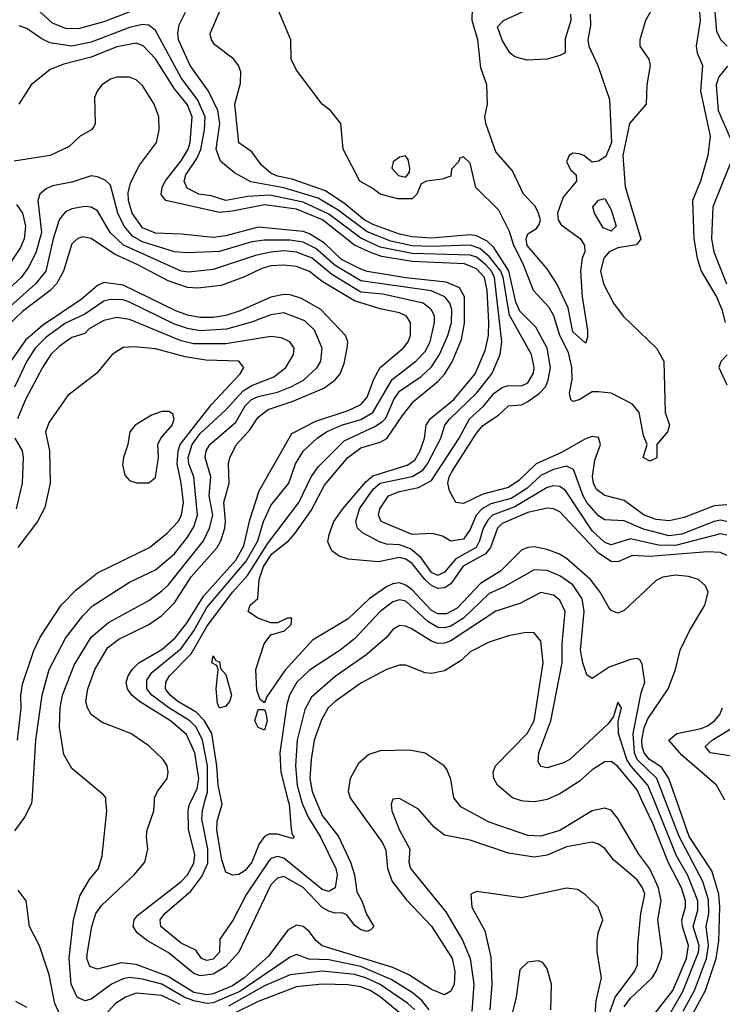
# Model space of a CAD drawing. Header units: inches. Extents: x 1793402 to 1900366, y 320852 to 470679.
# Tile 450 of 604: x 1852108 to 1854296, y 459367 to 462433. Entities that reach past the tile are written whole.
import ezdxf

# ---------------------------------------------------------------- set-up
doc = ezdxf.new("R2010")
doc.units = ezdxf.units.IN
doc.header["$MEASUREMENT"] = 0
doc.layers.add('B8455', color=7, linetype='Continuous')
doc.layers.add('B8456', color=7, linetype='Continuous')

msp = doc.modelspace()

# ---------------------------------------------------------------- linework, layer by layer
at = {"layer": 'B8455', "color": 4}
for points, elevation in [([(1852092.9, 459907.1), (1852124, 459950), (1852145.6, 459994.4), (1852146, 460000)], 352), ([(1853382.4, 459350), (1853359.6, 459379.6), (1853330, 459404.5), (1853264.9, 459444.9), (1853170, 459485), (1853070, 459506.3), (1853007.7, 459507.7), (1852970, 459522), (1852950, 459514), (1852792.7, 459407.3), (1852710, 459371.9), (1852690, 459369.9), (1852650, 459378.3), (1852619.7, 459390), (1852550, 459429.8), (1852490, 459445.8), (1852450, 459451), (1852430, 459446.9), (1852393.4, 459430), (1852330, 459383.6), (1852310, 459378.4), (1852287, 459390), (1852268.2, 459430), (1852262, 459510), (1852275.1, 459630), (1852295.3, 459704.7), (1852324.5, 459755.5), (1852353.2, 459790), (1852364, 459830), (1852379, 459970), (1852376.2, 460000)], 348), ([(1853144.3, 460000), (1853237.4, 459870), (1853247.7, 459847.7), (1853252.9, 459790), (1853267, 459750), (1853312.5, 459692.5), (1853390, 459610.5), (1853454.3, 459510), (1853462.6, 459470), (1853460.5, 459430), (1853450, 459408.7), (1853430, 459397.2), (1853390, 459413.6), (1853319.3, 459459.3), (1853270, 459481.8), (1853049, 459549), (1853030, 459565.6), (1853010, 459593.3), (1852990, 459609.6), (1852970, 459613.6), (1852942.2, 459597.8), (1852882.9, 459517.1), (1852806.9, 459450), (1852770, 459424.7), (1852710, 459399.5), (1852690, 459396.8), (1852650, 459404.1), (1852570, 459454), (1852470, 459491.7), (1852423.8, 459496.2), (1852350, 459476.9), (1852325.6, 459485.6), (1852316.9, 459510), (1852318.9, 459530), (1852332, 459610), (1852344.4, 459650), (1852363.5, 459676.5), (1852463.7, 459770), (1852497, 459810), (1852506.6, 459850), (1852502, 459890), (1852504.5, 459910), (1852525.1, 459970), (1852527, 460000)], 344), ([(1853031.1, 460000), (1853050, 459954.9), (1853100.3, 459890), (1853137.7, 459810), (1853150.3, 459770), (1853157.1, 459717.1), (1853172.7, 459690), (1853187.9, 459647.9), (1853210.8, 459610), (1853201, 459599), (1853190, 459594), (1853170, 459599.3), (1853150, 459614), (1853126.3, 459646.3), (1853112.3, 459652.3), (1853090, 459651.6), (1853070, 459656.9), (1853050, 459668.4), (1852990, 459730.8), (1852930, 459765.1), (1852910, 459760.5), (1852890, 459739.5), (1852790, 459529.7), (1852750, 459485.1), (1852710, 459460.7), (1852670, 459455.9), (1852650, 459463.2), (1852570, 459528.7), (1852505.1, 459565.1), (1852473.6, 459590), (1852460.7, 459610), (1852463.6, 459630), (1852475.2, 459644.8), (1852610.6, 459749.4), (1852629.7, 459770), (1852650, 459807.3), (1852652.9, 459832.9), (1852632.8, 459912.8), (1852631.9, 459970), (1852636.4, 459990), (1852641.3, 460000)], 336), ([(1852985.3, 460000), (1852988.1, 459990), (1853006.3, 459950), (1853043.6, 459890), (1853091.8, 459790), (1853096, 459770), (1853090, 459729.5), (1853070, 459718.4), (1853050, 459724.7), (1852930, 459822), (1852910, 459828), (1852890, 459821.6), (1852884.7, 459815.3), (1852813.7, 459710), (1852772.4, 459630), (1852730.7, 459570), (1852730.3, 459530), (1852710, 459508.3), (1852690, 459504.2), (1852674, 459510), (1852655.6, 459535.6), (1852610, 459557.6), (1852546.6, 459610), (1852545.1, 459630), (1852559.6, 459650), (1852640, 459720), (1852674.4, 459765.6), (1852693, 459807), (1852693.6, 459850), (1852674.8, 459945.3), (1852676.4, 459970), (1852684.6, 460000)], 332), ([(1852944, 460000), (1852946.5, 459990), (1852953, 459913), (1852956, 459896), (1852962, 459890), (1852956.9, 459883.1), (1852910, 459897), (1852883.4, 459896.6), (1852870, 459889.6), (1852853.1, 459866.9), (1852830.2, 459810), (1852810, 459783.6), (1852790, 459772), (1852770, 459769.3), (1852750, 459779), (1852737.3, 459817.2), (1852721.4, 459910), (1852722.8, 459937.2), (1852737.6, 459990), (1852735.5, 460000)], 328), ([(1853268, 460000), (1853264.7, 459990), (1853266.8, 459970), (1853290.8, 459910), (1853323, 459850), (1853319.1, 459810), (1853324.9, 459790), (1853434.8, 459654.8), (1853487, 459567), (1853510.3, 459510), (1853521.5, 459430), (1853515.3, 459344.7)], 348), ([(1853943.6, 459336.4), (1853961.5, 459390), (1854022, 459470), (1854031.8, 459490), (1854032.1, 459552.1), (1854042.4, 459650), (1854054.3, 459710), (1854047.6, 459730), (1854030, 459755.1), (1853957.2, 459817.2), (1853930, 459852.7), (1853910, 459866), (1853890, 459872), (1853810, 459857.6), (1853750, 459831.5), (1853710, 459825.1), (1853630, 459838), (1853510, 459878), (1853430, 459894), (1853398.6, 459918.6), (1853350, 459975.3), (1853304.7, 460000)], 348), ([(1853990, 459359.3), (1854010, 459386.7), (1854076.9, 459450), (1854090, 459470.6), (1854104.8, 459510), (1854108.3, 459530), (1854095.3, 459630), (1854105.6, 459690), (1854097.4, 459730), (1854070, 459789.6), (1854035.3, 459835.3), (1853970, 459946), (1853950, 459971.8), (1853930, 459978.4), (1853890, 459969.6), (1853790, 459908.5), (1853730, 459891.1), (1853690, 459892.4), (1853570, 459934.7), (1853481.8, 459981.8), (1853467.5, 460000)], 344), ([(1853723.6, 460000), (1853710, 459997.4), (1853676, 460000)], 336), ([(1854079.1, 459330), (1854141.1, 459410), (1854183.7, 459510), (1854190.7, 459550), (1854171.4, 459610), (1854169.8, 459630), (1854181.4, 459670), (1854180.8, 459690), (1854168.9, 459730), (1854126.6, 459810), (1854078.9, 459930), (1854046.5, 460000)], 336), ([(1854105.3, 459290), (1854173.1, 459406.9), (1854221.7, 459530), (1854223.7, 459550), (1854205.3, 459610), (1854219.3, 459660.7), (1854218.9, 459690), (1854188.6, 459768.6), (1854151.9, 459831.9), (1854084, 460000)], 332), ([(1854173.6, 459346.4), (1854209.2, 459410.8), (1854246, 459510), (1854252.8, 459550), (1854245.6, 459610), (1854253.2, 459650), (1854252.7, 459692.7), (1854234.8, 459750), (1854161, 459890), (1854118.7, 460000)], 328), ([(1854200.2, 459330), (1854243.4, 459410), (1854276, 459510), (1854284.4, 459564.4), (1854288.1, 459670), (1854285.3, 459710), (1854262.9, 459782.9), (1854192.7, 459890), (1854153.7, 460000)], 324), ([(1852250, 459297.2), (1852216.9, 459370), (1852199.3, 459459.3), (1852169.1, 459549.1), (1852138, 459610), (1852128, 459690), (1852103.1, 459723.1)], 352), ([(1853897.7, 459310), (1853902.3, 459377.7), (1853919.3, 459450), (1853906, 459530), (1853905.6, 459565.6), (1853909.2, 459590), (1853924, 459630), (1853908.7, 459670), (1853870, 459708.7), (1853844.7, 459724.7), (1853810, 459729), (1853670, 459699.3), (1853530, 459719), (1853512, 459710), (1853516, 459670), (1853555.8, 459595.8), (1853574.6, 459514.6), (1853577.6, 459430), (1853572, 459350)], 352), ([(1853761.2, 459350), (1853764, 459430), (1853750, 459478), (1853737.2, 459497.2), (1853723.1, 459503.1), (1853690, 459499), (1853665.5, 459474.5), (1853653.4, 459390), (1853639.3, 459330)], 356), ([(1853338, 459350), (1853316.3, 459370), (1853230, 459429), (1853185.6, 459450), (1853150, 459460.2), (1853050, 459470.8), (1852950, 459458.7), (1852870, 459424.8), (1852757.9, 459362.1)], 352), ([(1853307, 459327), (1853230, 459390.8), (1853198.7, 459410), (1853170, 459421.8), (1853130, 459427.9), (1853049.8, 459429.8), (1852970, 459421.4), (1852850, 459375.8), (1852765.9, 459334.1)], 356), ([(1852606.8, 459366.8), (1852550, 459394.6), (1852470, 459401.7), (1852437.3, 459390), (1852406, 459370), (1852330, 459287)], 352), ([(1852130, 459357.2), (1852095.9, 459375.9)], 356)]:
    msp.add_lwpolyline(points, dxfattribs=dict(at, elevation=elevation))
at = {"layer": 'B8456', "color": 4}
for points, elevation in [([(1852545.2, 462494.8), (1852370, 462425.7), (1852290, 462404.4), (1852250, 462405.7), (1852210, 462422), (1852110, 462513)], 308), ([(1854220.9, 462510), (1854226.9, 462430), (1854214.4, 462350), (1854217.6, 462330), (1854234, 462290), (1854227.6, 462210), (1854257.6, 462070), (1854250.4, 462010), (1854228.2, 461930), (1854203, 461870), (1854206.7, 461750), (1854217, 461690), (1854230.3, 461650.3), (1854277.4, 461570), (1854294.3, 461530), (1854304.4, 461490)], 304), ([(1854310, 460922.2), (1854270, 460919.7), (1854176.9, 460883.1), (1854130, 460872.2), (1854090, 460876.8), (1854052, 460890), (1853990, 460935.4), (1853930, 460951.6), (1853904.2, 460970), (1853894.3, 460990), (1853891, 461011), (1853898.4, 461061.6), (1853916.2, 461110), (1853910, 461132.3), (1853890, 461134.7), (1853870, 461127.8), (1853794.4, 461085.6), (1853715.8, 461050), (1853661.7, 460998.3), (1853630, 460976.8), (1853550, 460955.1), (1853490, 460926), (1853466, 460930), (1853446, 460966), (1853440.4, 460990), (1853445.3, 461010), (1853456.8, 461030), (1853530, 461145.7), (1853550, 461169), (1853599, 461201), (1853629.7, 461230.3), (1853670, 461233.8), (1853690, 461243.9), (1853726.6, 461270), (1853745.1, 461290), (1853753.6, 461310), (1853760.3, 461350), (1853749.8, 461410), (1853715, 461475), (1853665.2, 461525.2), (1853652.9, 461552.9), (1853631.2, 461651.2), (1853583.7, 461723.7), (1853563.1, 461743.1), (1853530, 461759.8), (1853510, 461762.9), (1853390, 461752.1), (1853330, 461756.5), (1853290, 461764.7), (1853210, 461794.5), (1853180.4, 461810), (1853119.8, 461859.8), (1853060.2, 461900.2), (1852956.6, 461936.6), (1852910, 461946), (1852890, 461954.7), (1852860.1, 461980.1), (1852830, 462020.9), (1852790, 462049), (1852778, 462170), (1852795.5, 462235.5), (1852796, 462270), (1852789.2, 462290), (1852774, 462310), (1852714.8, 462354.8), (1852705.2, 462370), (1852700.9, 462390), (1852733.9, 462466.1)], 304), ([(1854090, 462488), (1854056, 462430), (1854038.8, 462370), (1854038.8, 462350), (1854066.8, 462310), (1854070.7, 462290), (1854060.7, 462230), (1854058.8, 462170), (1854006.4, 462110), (1853986.3, 462010), (1853992.6, 461912.6), (1854042, 461750), (1854028.2, 461731.8), (1853970, 461722), (1853943, 461710), (1853926.7, 461690), (1853916.4, 461650), (1853925.5, 461610), (1853956.3, 461550), (1853987.3, 461510), (1854090.3, 461410), (1854113.1, 461370), (1854118, 461210), (1854131.3, 461170), (1854124.7, 461150), (1854092, 461110), (1854091.6, 461068.4), (1854070, 461058), (1854049.4, 461069.4), (1854062, 461110), (1854050, 461138), (1854037.2, 461210), (1854015.8, 461235.8), (1853950, 461269.6), (1853910, 461274), (1853890, 461274.5), (1853850, 461249.4), (1853830, 461244.5), (1853823.7, 461250), (1853819.7, 461270), (1853827.9, 461312.1), (1853827.2, 461350), (1853816.5, 461396.4), (1853789.9, 461450), (1853770.5, 461510.5), (1853756.4, 461536.4), (1853707.7, 461590), (1853674.6, 461674.6), (1853646, 461730), (1853632.9, 461772.9), (1853599.2, 461839.2), (1853528, 461910), (1853510, 461986), (1853490, 462006), (1853478, 462002), (1853474, 461990), (1853452.7, 461967.3), (1853450, 461946), (1853423.6, 461936.4), (1853374, 461930), (1853358, 461922), (1853344.7, 461890), (1853330, 461875.3), (1853285.4, 461874.6), (1853230, 461889.2), (1853207.5, 461907.5), (1853166.6, 461930), (1853115.3, 462030), (1853108, 462110), (1853075.3, 462150), (1853049.5, 462169.5), (1852970, 462275.3), (1852952.7, 462310), (1852952, 462370), (1852909.4, 462470.6)], 296), ([(1853883.7, 462450), (1853884.9, 462415.1), (1853877.1, 462370), (1853880.4, 462350), (1853908.4, 462290), (1853943.8, 462183.8), (1853950.2, 462050), (1853932.9, 462007.1), (1853910, 461991.8), (1853890, 461988.7), (1853864, 462010), (1853850, 462015.6), (1853830, 462017), (1853818.8, 462010), (1853810.7, 461990), (1853824.4, 461964.4), (1853841, 461950), (1853842, 461930), (1853799.7, 461880.3), (1853782.7, 461830), (1853784.2, 461810), (1853793.8, 461793.8), (1853854, 461750), (1853866.7, 461730), (1853867, 461710), (1853858.7, 461690), (1853853.7, 461650), (1853859.1, 461570), (1853875.3, 461464.7), (1853876, 461444), (1853870, 461426), (1853830, 461461.2), (1853815.5, 461535.5), (1853780.7, 461610), (1853750, 461657.2), (1853688.4, 461730), (1853684.7, 461750), (1853690, 461766), (1853717.2, 461782.8), (1853724.8, 461795.2), (1853729.4, 461810), (1853722.9, 461830), (1853712.4, 461852.4), (1853676, 461890), (1853642, 461962), (1853590, 462021.2), (1853559.3, 462110), (1853556, 462130), (1853564, 462170), (1853562, 462230), (1853543.3, 462283.3), (1853534.7, 462370), (1853516.9, 462430), (1853517.2, 462470)], 292), ([(1853822.4, 462450), (1853823.8, 462430), (1853806.6, 462373.4), (1853806, 462330), (1853790, 462320.9), (1853750, 462309.6), (1853687, 462307), (1853650, 462317.2), (1853634, 462330), (1853610, 462369), (1853596, 462410), (1853614, 462430), (1853706.8, 462473.2)], 288), ([(1854271.5, 462468.5), (1854277.4, 462397.4), (1854290, 462370.7), (1854311, 462350)], 308), ([(1854310, 460870.9), (1854290, 460874.5), (1854270, 460870.9), (1854170, 460830.9), (1854130, 460825.5), (1854050, 460847), (1853990, 460872.8), (1853930, 460875.6), (1853910, 460887.6), (1853873.5, 460930), (1853861.8, 460950), (1853832.6, 461032.6), (1853810, 461042.4), (1853770, 461032.1), (1853730, 461013.5), (1853686.5, 460973.5), (1853637.9, 460942.1), (1853575, 460925), (1853548.8, 460911.2), (1853528.9, 460890), (1853510, 460846), (1853490, 460815.1), (1853450, 460809.4), (1853424.5, 460824.5), (1853392.8, 460832.8), (1853330, 460829.7), (1853233.2, 460870), (1853225.1, 460890), (1853229.6, 460910), (1853256, 460950), (1853290, 460964.2), (1853350, 460976.2), (1853390, 460998), (1853476, 461130), (1853508, 461190), (1853551.6, 461230), (1853584.7, 461270), (1853610, 461287.6), (1853630, 461293.7), (1853670, 461293), (1853690, 461302), (1853707.5, 461332.5), (1853709.6, 461350), (1853701.6, 461390), (1853632.7, 461512.7), (1853613, 461630), (1853605.7, 461650), (1853570, 461695.8), (1853540, 461720), (1853510, 461730.6), (1853390, 461726.1), (1853330, 461728.7), (1853263.4, 461743.4), (1853190, 461772.2), (1853099.7, 461839.7), (1853036.6, 461876.6), (1852930, 461909.1), (1852827.8, 461927.8), (1852776, 461956), (1852732.7, 461992.7), (1852718.9, 462030), (1852730.9, 462109.1), (1852724.8, 462150), (1852695.1, 462210), (1852638.9, 462290), (1852602, 462370), (1852599.7, 462390), (1852603.8, 462416.2), (1852623.9, 462456.1)], 308), ([(1854310, 460828.3), (1854290, 460831.9), (1854150, 460796.1), (1854096.8, 460796.8), (1854010, 460816.8), (1853950, 460798.3), (1853930, 460804.7), (1853890, 460841.7), (1853807.3, 460967.3), (1853790, 460979.7), (1853770, 460981.1), (1853750, 460976.8), (1853650, 460916.2), (1853580.3, 460890), (1853565.2, 460874.8), (1853551.3, 460850), (1853539.7, 460810), (1853528.9, 460790), (1853465.9, 460754.1), (1853430, 460712.8), (1853410, 460702.7), (1853390, 460711.2), (1853357.7, 460757.7), (1853325, 460785), (1853290, 460798.2), (1853250, 460799.7), (1853230, 460806.3), (1853175.6, 460835.6), (1853159.3, 460850), (1853154, 460870), (1853165.4, 460910), (1853208.8, 460971.2), (1853230, 460990.2), (1853330, 461010.2), (1853363.1, 461030), (1853377.8, 461050), (1853418.9, 461130), (1853431.2, 461170), (1853446.6, 461190), (1853530, 461270.3), (1853577.4, 461330), (1853604, 461390), (1853608.6, 461430), (1853586.3, 461630), (1853576.8, 461650), (1853559.3, 461670), (1853530, 461693), (1853510, 461699.8), (1853330, 461704.4), (1853230, 461724.9), (1853170, 461753), (1853070, 461827.7), (1852990, 461864.5), (1852886.9, 461886.9), (1852817.6, 461882.4), (1852749.8, 461869.8), (1852704.1, 461884.1), (1852665.2, 461890), (1852628.7, 461908.7), (1852619.6, 461930), (1852625.4, 461950), (1852659.4, 462000.6), (1852671.6, 462028.4), (1852683.5, 462090), (1852684.8, 462130), (1852662.3, 462182.3), (1852610, 462251.6), (1852530, 462399.3), (1852510, 462415.6), (1852490, 462417.4), (1852450, 462408.5), (1852330, 462362.3), (1852270, 462349.8), (1852201, 462361), (1852174, 462374), (1852130, 462405.2), (1852106.4, 462413.6)], 312), ([(1854310, 460764.7), (1854290, 460774.3), (1854250, 460776.4), (1854070, 460761.1), (1854015.8, 460764.2), (1853970, 460745.4), (1853950, 460746), (1853910, 460772.1), (1853790, 460900.5), (1853770, 460909.6), (1853750, 460911.5), (1853690, 460898.8), (1853610, 460864), (1853596, 460850), (1853573.4, 460790), (1853557.7, 460770), (1853489, 460731), (1853450, 460676.9), (1853430, 460663.5), (1853410, 460662.2), (1853390, 460670.7), (1853369.5, 460689.5), (1853330, 460739.3), (1853310, 460753.6), (1853290, 460758.2), (1853224.9, 460744.9), (1853130, 460753.6), (1853102.3, 460762.3), (1853079.4, 460779.4), (1853066.7, 460806.7), (1853071, 460830), (1853085.6, 460870), (1853113.5, 460910), (1853186, 460994), (1853207.3, 461012.7), (1853314.5, 461045.5), (1853338.4, 461061.6), (1853354.8, 461090), (1853367.7, 461130), (1853373.7, 461170), (1853385.4, 461190), (1853459.7, 461250), (1853526.2, 461330), (1853557, 461403), (1853567, 461450), (1853568.9, 461491.1), (1853562.9, 461590), (1853555, 461630), (1853530, 461657.4), (1853492.4, 461672.4), (1853330, 461679.5), (1853235.8, 461695.8), (1853205.6, 461705.6), (1853150, 461730.8), (1853051, 461810), (1852970, 461842.7), (1852870, 461856.5), (1852770, 461836.2), (1852730, 461832.7), (1852562.7, 461870), (1852548.6, 461888.6), (1852551.2, 461910), (1852560.4, 461930), (1852610, 461993.1), (1852631.8, 462030), (1852638.8, 462050), (1852644.8, 462130), (1852630, 462167.8), (1852590, 462217.4), (1852530, 462311.3), (1852491.7, 462351.7), (1852470, 462359.7), (1852410, 462348.7), (1852330, 462316.4), (1852245.4, 462294.6), (1852202, 462278), (1852142.8, 462230), (1852104.9, 462170)], 316), ([(1854312.2, 462287.8), (1854285.1, 462254.9), (1854277, 462230), (1854282.4, 462150), (1854326, 462050)], 308), ([(1854153.7, 460000), (1854128.9, 460070), (1854105.8, 460105.8), (1854068.7, 460130), (1854052.4, 460150), (1854045.7, 460170), (1854045.2, 460190), (1854052.3, 460227.7), (1854063.5, 460256.5), (1854127, 460350), (1854149.6, 460410), (1854164.2, 460470), (1854193.3, 460530), (1854241.6, 460610), (1854251.8, 460650), (1854243.7, 460670), (1854221.2, 460690), (1854190, 460699.2), (1854150, 460703.5), (1854110, 460696.8), (1854090, 460686.3), (1853990, 460593.2), (1853970, 460585.2), (1853950, 460593.2), (1853942.4, 460602.4), (1853915.6, 460650), (1853884.7, 460690), (1853810, 460755.1), (1853788.5, 460768.5), (1853750, 460783), (1853710, 460791.3), (1853690, 460789.6), (1853670, 460780.7), (1853604.6, 460715.4), (1853542.1, 460677.9), (1853470, 460600.9), (1853437.2, 460582.8), (1853410, 460583.5), (1853390, 460593.1), (1853330, 460658.2), (1853310, 460672.1), (1853290, 460679.7), (1853270, 460676.8), (1853250, 460667.2), (1853195.8, 460630), (1853130, 460567.6), (1853019.2, 460500.8), (1852933.5, 460406.5), (1852876.3, 460323.7), (1852870, 460306), (1852856.4, 460316.4), (1852845.6, 460345.6), (1852842.9, 460410), (1852869.4, 460490), (1852890, 460517.3), (1852932.7, 460530), (1852952.7, 460550), (1852955.3, 460570), (1852942, 460570), (1852910, 460555.1), (1852890, 460555.1), (1852849, 460570), (1852819, 460590), (1852825.2, 460610), (1852849.3, 460630.7), (1852852.9, 460690), (1852866.3, 460730), (1852892.4, 460770), (1852944.2, 460810), (1852965.6, 460834.4), (1853015.3, 460904.7), (1853056.6, 460983.4), (1853129.7, 461070), (1853170, 461100.3), (1853230, 461117), (1853250.9, 461129.1), (1853299.3, 461200.7), (1853335.2, 461244.8), (1853410, 461306.3), (1853431.1, 461330), (1853455.1, 461370), (1853483, 461437), (1853492.6, 461487.4), (1853493.1, 461570), (1853477.4, 461597.4), (1853435.6, 461615.6), (1853310, 461629.1), (1853190, 461649), (1853170, 461655.9), (1853110, 461686.5), (1853056.5, 461736.5), (1853010, 461766.2), (1852990, 461773.2), (1852850, 461786.8), (1852750, 461760.3), (1852710, 461755.1), (1852610, 461765.4), (1852530, 461767.9), (1852490, 461784.8), (1852457.6, 461830), (1852446.6, 461870), (1852445.8, 461894.2), (1852453.3, 461926.7), (1852480.4, 461979.6), (1852534, 462050), (1852541.6, 462090), (1852541.3, 462130), (1852526.6, 462170), (1852490, 462227.6), (1852470, 462245.1), (1852450, 462253.7), (1852410, 462254), (1852390, 462247.8), (1852363.8, 462230), (1852348.4, 462210), (1852340.4, 462190), (1852342.8, 462110), (1852339.1, 462100.9), (1852331.3, 462090), (1852296, 462070), (1852262, 462038), (1852202, 462010), (1852090, 461992.3)], 324), ([(1854330.3, 462010), (1854266.3, 461850), (1854261.5, 461750), (1854268.9, 461710), (1854309, 461610)], 308), ([(1852735.5, 460000), (1852725.3, 460050), (1852721.4, 460110), (1852706, 460210), (1852682.8, 460250), (1852656.9, 460276.9), (1852600.5, 460310), (1852575.8, 460330), (1852562, 460350), (1852563, 460370), (1852574.3, 460390), (1852641.1, 460458.9), (1852690, 460543.7), (1852769.8, 460650), (1852817.2, 460702.8), (1852879, 460801), (1852976.9, 460930), (1853015.4, 461010), (1853037.8, 461042.2), (1853118.2, 461121.8), (1853213.8, 461166.2), (1853237.9, 461182.1), (1853248.1, 461191.9), (1853272.4, 461250), (1853290, 461276.5), (1853358, 461322), (1853390, 461352.2), (1853414.5, 461390), (1853440.4, 461450), (1853451.9, 461490), (1853453.1, 461530), (1853446.6, 461550), (1853431.6, 461570), (1853388.9, 461588.9), (1853170, 461619.8), (1853090, 461667.2), (1853030, 461720.3), (1852990, 461740.3), (1852950, 461746.3), (1852870, 461746.6), (1852830, 461740.9), (1852730, 461710.9), (1852630, 461706.6), (1852590, 461709.7), (1852490, 461740.8), (1852458.7, 461758.7), (1852432.4, 461790), (1852413.3, 461830), (1852390, 461917.2), (1852373.3, 461933.3), (1852350, 461943.7), (1852330, 461946.6), (1852270, 461927), (1852210, 461915.1), (1852190, 461906), (1852170.4, 461889.6), (1852164.4, 461870), (1852175.2, 461770), (1852159.1, 461710), (1852136.5, 461663.5), (1852111.8, 461630), (1851915.2, 461450)], 328), ([(1852684.6, 460000), (1852692.2, 460027.8), (1852692, 460110), (1852676.8, 460190), (1852657.2, 460230), (1852636.9, 460250), (1852572.4, 460290), (1852519.1, 460330), (1852504, 460350), (1852503.1, 460376.9), (1852519.3, 460400.7), (1852610, 460475.6), (1852649.8, 460530), (1852690, 460602.8), (1852812.7, 460747.3), (1852848.9, 460810), (1852867.3, 460870), (1852890, 460920.7), (1852946, 460990), (1852966.6, 461050), (1852991.6, 461090), (1853034, 461130), (1853062.9, 461150), (1853109.4, 461170), (1853170, 461188.3), (1853206.9, 461210), (1853267.3, 461312.7), (1853341.6, 461370), (1853370, 461399.3), (1853385.4, 461430), (1853399.7, 461490), (1853399.7, 461510), (1853390, 461529.3), (1853363.7, 461550), (1853238, 461578), (1853170, 461584.6), (1853079.3, 461639.3), (1853018.7, 461690), (1852970, 461708.7), (1852930, 461713.2), (1852890, 461708.8), (1852841.8, 461698.2), (1852710, 461655.4), (1852632.8, 461647.2), (1852610.3, 461649.7), (1852431.2, 461731.2), (1852389.7, 461770), (1852350, 461838), (1852330, 461849.5), (1852310, 461851.6), (1852270, 461843.6), (1852250, 461834), (1852238.5, 461821.4), (1852230, 461809.2), (1852211.6, 461750), (1852188.8, 461650), (1852157, 461610), (1851953.1, 461430)], 332), ([(1852097.8, 461857.8), (1852116.5, 461830), (1852125.7, 461790), (1852122, 461750), (1852110, 461723.7), (1852061.3, 461650)], 324), ([(1852641.3, 460000), (1852660.6, 460039.4), (1852665.2, 460070), (1852653.3, 460150), (1852627.3, 460207.3), (1852577.7, 460250), (1852480.5, 460310), (1852456.9, 460330), (1852443.5, 460350), (1852438.9, 460370), (1852445.1, 460390), (1852457.4, 460410), (1852478.7, 460430), (1852550, 460472.4), (1852592.2, 460507.8), (1852627.5, 460552.5), (1852680.7, 460639.3), (1852780.7, 460750), (1852805.6, 460794.4), (1852824.2, 460875.8), (1852853.7, 460966.3), (1852955.4, 461144.6), (1853030, 461182.4), (1853130, 461215.6), (1853170, 461234.4), (1853190, 461257.3), (1853210, 461313.4), (1853229.8, 461350), (1853301.6, 461410), (1853316.9, 461430), (1853324.7, 461450), (1853325.1, 461490), (1853310.9, 461510.9), (1853290, 461520.5), (1853230, 461532.4), (1853150, 461557.1), (1853050, 461617.6), (1853010, 461648.5), (1852970, 461664.2), (1852930, 461668.6), (1852890, 461666.2), (1852861.7, 461658.3), (1852808.1, 461631.9), (1852734.8, 461605.2), (1852662.7, 461597.2), (1852630, 461598.7), (1852570, 461619.3), (1852475.6, 461670), (1852402.4, 461702.4), (1852330, 461751.6), (1852303.7, 461756.3), (1852288.8, 461751.2), (1852270, 461735.1), (1852244, 461650), (1852221.7, 461610), (1852202, 461590), (1852116, 461524), (1851996, 461410)], 336), ([(1852527, 460000), (1852527.6, 460010), (1852536.2, 460030), (1852567, 460070), (1852569.5, 460090), (1852566.6, 460110), (1852554.5, 460130), (1852510, 460172.3), (1852454, 460210), (1852364.4, 460244.4), (1852329.7, 460269.7), (1852318.4, 460290), (1852314, 460310), (1852319.6, 460350), (1852341.3, 460410), (1852382, 460478), (1852415.9, 460504.1), (1852510, 460550.3), (1852550, 460577.6), (1852590, 460617.6), (1852641.6, 460698.4), (1852722.3, 460790), (1852734.2, 460810), (1852746.4, 460850), (1852748.7, 460871.3), (1852743.5, 460930), (1852760.4, 460990), (1852757.4, 461050), (1852762.4, 461070), (1852782.9, 461110), (1852824.1, 461155.9), (1852850, 461195.5), (1852880.9, 461219.1), (1852956.2, 461243.8), (1853054.9, 461285.1), (1853089.4, 461310), (1853105.1, 461330), (1853117.7, 461362.3), (1853127.8, 461410), (1853129.6, 461430), (1853122, 461450), (1853045.1, 461530), (1852984.7, 461564.7), (1852950, 461576), (1852930, 461576.8), (1852890, 461568.5), (1852794.2, 461525.8), (1852750, 461511.9), (1852710, 461505.6), (1852670, 461505.6), (1852630, 461512.9), (1852594, 461526), (1852430, 461606.6), (1852370, 461614), (1852350, 461605.1), (1852298.8, 461561.2), (1852179, 461481), (1852125.5, 461434.5), (1852080.2, 461370)], 344), ([(1852376.2, 460000), (1852375.3, 460010), (1852370, 460018), (1852270, 460102), (1852245.4, 460145.4), (1852231.8, 460230), (1852233.3, 460290), (1852240.5, 460330), (1852277, 460423), (1852329.8, 460510.2), (1852383.7, 460556.3), (1852510, 460624.4), (1852550, 460654.4), (1852570, 460672.4), (1852679.7, 460810), (1852698.5, 460850), (1852708.7, 460890), (1852698, 460950), (1852703, 461010), (1852685.1, 461070), (1852688.3, 461090), (1852699.7, 461110), (1852780.3, 461179.7), (1852809.9, 461230.1), (1852829.7, 461250), (1852850, 461259.1), (1852910, 461272.8), (1852952.3, 461290), (1852991.8, 461310), (1853034, 461350), (1853045.1, 461370), (1853049.6, 461410), (1853026.1, 461466.1), (1852995.2, 461495.2), (1852930, 461519.7), (1852890, 461514.3), (1852829.2, 461490.8), (1852751.1, 461468.9), (1852670, 461464.5), (1852630, 461470.8), (1852590, 461484.5), (1852450, 461553.5), (1852430, 461560.4), (1852390, 461561.7), (1852370, 461556.9), (1852310, 461515.6), (1852250, 461487.4), (1852190, 461444.4), (1852156, 461410), (1852130.3, 461370), (1852091, 461289)], 348), ([(1852146, 460000), (1852158, 460190), (1852177.4, 460330), (1852199.7, 460410), (1852250, 460507.3), (1852303.7, 460576.3), (1852333.6, 460606.4), (1852450, 460681.6), (1852530, 460720.4), (1852589.8, 460770.2), (1852630, 460821.6), (1852650, 460853.4), (1852661, 460890), (1852649.8, 461010), (1852634.5, 461050), (1852632.1, 461070), (1852644.2, 461110), (1852670, 461144.6), (1852750, 461218), (1852803, 461277), (1852830, 461293.8), (1852898.9, 461321.1), (1852936.2, 461350), (1852960.7, 461390), (1852962, 461410), (1852949.2, 461430), (1852922.7, 461442.7), (1852890, 461446), (1852750, 461423.1), (1852650, 461423.5), (1852610, 461433.1), (1852450, 461499.7), (1852410, 461506), (1852370, 461496.3), (1852324, 461470), (1852310, 461456), (1852270, 461442.9), (1852230, 461415.6), (1852204.9, 461390), (1852178.7, 461350), (1852125.3, 461250), (1852100.3, 461190)], 352), ([(1852100.4, 460190), (1852112.6, 460290), (1852111.5, 460330), (1852116.1, 460363.9), (1852151.3, 460468.7), (1852171.8, 460510), (1852236.2, 460610), (1852282.9, 460657.1), (1852350, 460710.5), (1852512.3, 460790), (1852566.3, 460833.7), (1852601.3, 460870), (1852611, 460890), (1852617.2, 460930), (1852610.8, 460990), (1852598, 461050), (1852601.2, 461090), (1852607.8, 461110), (1852705.2, 461234.8), (1852794.5, 461330), (1852805.2, 461350), (1852789.5, 461369.5), (1852687.3, 461372.7), (1852622.8, 461382.8), (1852530, 461407.8), (1852465.5, 461414.5), (1852430, 461412.3), (1852396, 461390), (1852347.9, 461332.1), (1852257.5, 461262.5), (1852199.8, 461180.2), (1852187.7, 461150), (1852200.4, 461090), (1852202.4, 460990), (1852185.5, 460914.5), (1852163, 460870), (1852101.6, 460790)], 356), ([(1854310.9, 461389.1), (1854291.1, 461368.9), (1854284.7, 461350), (1854310, 461296)], 304), ([(1852092.4, 461130), (1852114.9, 461090), (1852118.4, 461070), (1852114.9, 460990), (1852096.4, 460910)], 352), ([(1854118.7, 460000), (1854091.7, 460070), (1854030, 460129.8), (1854022, 460150), (1854017.8, 460210), (1854043.3, 460336.7), (1854054.7, 460370), (1854046.3, 460426.3), (1854039.3, 460439.3), (1854030, 460444), (1854010, 460440.9), (1853943.1, 460416.9), (1853890, 460382), (1853873.6, 460393.6), (1853860.9, 460430), (1853854, 460470), (1853865.4, 460590), (1853858.9, 460630), (1853830, 460673.6), (1853790, 460701.3), (1853750, 460718), (1853710, 460720.5), (1853614.4, 460665.6), (1853570, 460646.3), (1853490.1, 460569.9), (1853450, 460544.5), (1853430, 460539.3), (1853410, 460540.9), (1853378.7, 460558.7), (1853310, 460622.6), (1853290, 460626.6), (1853270, 460620.5), (1853230.4, 460590), (1853150, 460505.6), (1853105.5, 460470), (1853010, 460407.6), (1852970.2, 460369.8), (1852947.4, 460330), (1852939.4, 460300.6), (1852918, 460150), (1852921.1, 460090), (1852944, 460000)], 328), ([(1854084, 460000), (1854063.8, 460050), (1854010.7, 460110), (1853998.6, 460130), (1853972.8, 460210), (1853971.8, 460248.2), (1853982, 460290), (1853970, 460308), (1853956.9, 460263.1), (1853939.9, 460240.1), (1853821, 460130), (1853801.1, 460118.9), (1853750, 460104), (1853730, 460108), (1853722, 460122), (1853724.5, 460150), (1853761.3, 460250), (1853796.4, 460430), (1853796.4, 460490), (1853806, 460590), (1853790, 460626), (1853770, 460640.7), (1853730, 460649.5), (1853664.8, 460615.2), (1853590, 460591.3), (1853450, 460499.1), (1853430, 460492.2), (1853410, 460491.1), (1853390, 460497.4), (1853330, 460535.6), (1853310, 460544.5), (1853290, 460546.6), (1853270, 460534.5), (1853250.3, 460509.7), (1853185.4, 460454.6), (1853090, 460387.8), (1853016.1, 460323.9), (1852995.1, 460284.9), (1852971.5, 460190), (1852966.9, 460110), (1852971.3, 460050), (1852985.3, 460000)], 332), ([(1853676, 460000), (1853670, 460000.5), (1853642, 460010), (1853595.1, 460050), (1853583.7, 460070), (1853582, 460090), (1853589.6, 460110), (1853688.2, 460210), (1853709.8, 460250), (1853738, 460430), (1853730, 460498), (1853710, 460524), (1853684.7, 460524.7), (1853630, 460514.5), (1853570, 460495.1), (1853510, 460465.2), (1853482, 460438), (1853430, 460405.2), (1853390, 460397.2), (1853370, 460399.3), (1853310, 460422.7), (1853290, 460422.7), (1853250, 460409.5), (1853170, 460367.6), (1853090, 460309.6), (1853068.5, 460290), (1853047, 460253), (1853024.6, 460190), (1853015.2, 460130), (1853011.4, 460070), (1853018.5, 460030), (1853031.1, 460000)], 336), ([(1854303.1, 460003.1), (1854278, 460050), (1854170, 460142.6), (1854129.6, 460190), (1854154, 460210), (1854230, 460225.8), (1854250, 460234.6), (1854271.6, 460250), (1854287.6, 460270), (1854296.2, 460290)], 316), ([(1854330, 460139.1), (1854259, 460150), (1854242.7, 460170), (1854263.7, 460190), (1854330, 460230.3)], 312), ([(1853467.5, 460000), (1853459.6, 460010), (1853450, 460068), (1853438, 460098), (1853429.5, 460109.5), (1853370, 460149.3), (1853321.1, 460158.9), (1853230, 460157), (1853195.2, 460144.8), (1853162.8, 460117.2), (1853137.1, 460070), (1853130.4, 460030), (1853137.1, 460010), (1853144.3, 460000)], 344), ([(1854046.5, 460000), (1854030, 460035.6), (1853970, 460107.8), (1853950, 460123.6), (1853930, 460122.4), (1853890, 460097.4), (1853850, 460061.1), (1853790, 460023), (1853750, 460005.1), (1853723.6, 460000)], 336), ([(1853304.7, 460000), (1853290, 460008), (1853270, 460006), (1853268, 460000)], 348)]:
    msp.add_lwpolyline(points, dxfattribs=dict(at, elevation=elevation))
for points, elevation in [([(1853308.7, 462008.7), (1853290, 462005.2), (1853271, 461990), (1853266.8, 461970), (1853287.5, 461947.5), (1853310, 461942), (1853322, 461958), (1853322.7, 461970), (1853317.5, 461997.5)], 296), ([(1853950, 461774.5), (1853924.9, 461784.9), (1853897.6, 461830), (1853892.3, 461850), (1853910, 461870.7), (1853930, 461876), (1853950, 461841), (1853965.5, 461790)], 292), ([(1852550, 461213.2), (1852518.5, 461201.5), (1852466.8, 461170), (1852450.8, 461150), (1852444, 461110), (1852430.7, 461070), (1852427.3, 461047.3), (1852434.8, 461014.8), (1852450, 460998), (1852470.9, 460990.9), (1852510, 460990.8), (1852530, 461007.3), (1852539.8, 461070), (1852537.6, 461110), (1852546.6, 461130), (1852582.9, 461170), (1852589, 461189), (1852584.7, 461204.7), (1852572.7, 461212.7)], 364), ([(1852730, 460289), (1852723.7, 460303.7), (1852719.3, 460350), (1852726, 460410), (1852722, 460422), (1852706, 460430), (1852710, 460452), (1852718, 460438), (1852730, 460434), (1852732.7, 460412.7), (1852750, 460394), (1852766.8, 460330), (1852761, 460310), (1852750, 460295.3)], 324), ([(1852870, 460221.2), (1852850, 460229), (1852839.5, 460250), (1852850, 460284.7), (1852870, 460284.7), (1852874.2, 460274.2), (1852878.4, 460250)], 324)]:
    msp.add_lwpolyline(points, close=True, dxfattribs=dict(at, elevation=elevation))

doc.saveas('drawing.dxf')
